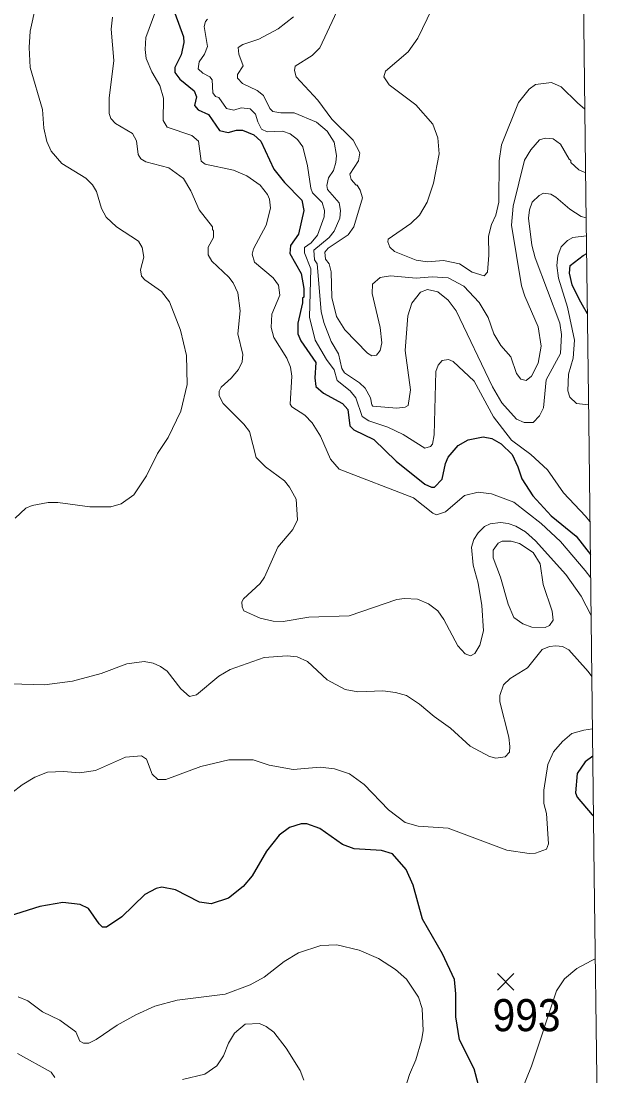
# Model space of a CAD drawing. Extents: x 265 to 291.4, y 7731.5 to 7759.6.
# Drawn here: x 289.948 to 291.417, y 7734.774 to 7737.4 of the extents above; entities that cross this region are included whole.
import ezdxf
from ezdxf.enums import TextEntityAlignment as Align

# ---------------------------------------------------------------- set-up
doc = ezdxf.new("R2010")
doc.units = 0
doc.header["$LTSCALE"] = 0.032
for name, color, linetype, lineweight in [('1', 7, 'Continuous', 25), ('2', 7, 'Continuous', 13), ('21', 7, 'Continuous', 25), ('61', 7, 'Continuous', 13), ('63', 7, 'Continuous', 25)]:
    doc.layers.add(name, color=color, linetype=linetype, lineweight=lineweight)

msp = doc.modelspace()

# ---------------------------------------------------------------- linework, layer by layer
at = {"layer": '1'}
for points in [[(290.3305, 7737.4203), (290.3528, 7737.3615), (290.3536, 7737.3471), (290.3464, 7737.3169), (290.3305, 7737.2851), (290.3305, 7737.2724), (290.3432, 7737.2557), (290.379, 7737.227), (290.3846, 7737.2119), (290.3798, 7737.1904), (290.3894, 7737.1793), (290.4148, 7737.1681), (290.4419, 7737.1283)], [(290.4419, 7737.1283), (290.4634, 7737.1228), (290.4848, 7737.1291), (290.4992, 7737.1291), (290.5278, 7737.1172), (290.5453, 7737.1013), (290.5779, 7737.0321)], [(290.5779, 7737.0321), (290.6041, 7736.9987), (290.6471, 7736.9549), (290.6519, 7736.9287), (290.6391, 7736.8698), (290.6192, 7736.842), (290.6177, 7736.8221), (290.6455, 7736.772), (290.6519, 7736.7346), (290.6519, 7736.7131), (290.6487, 7736.7107), (290.6487, 7736.6988), (290.6375, 7736.6487), (290.6375, 7736.6216), (290.6447, 7736.6042), (290.6821, 7736.5508), (290.6797, 7736.5119), (290.6821, 7736.4904), (290.7012, 7736.4737), (290.7489, 7736.4482), (290.7616, 7736.4331), (290.7672, 7736.3926), (290.7768, 7736.383), (290.8269, 7736.3583), (290.8825, 7736.3051), (290.9534, 7736.2478), (290.9701, 7736.2398), (290.978, 7736.2398), (290.9971, 7736.2597), (291.0051, 7736.2987), (291.0122, 7736.3146), (291.0369, 7736.344), (291.0615, 7736.3575), (291.099, 7736.3655), (291.1204, 7736.3615), (291.1435, 7736.348), (291.1713, 7736.3217), (291.1856, 7736.2907), (291.1952, 7736.2605), (291.223, 7736.2183), (291.2684, 7736.1682), (291.3304, 7736.1181), (291.366, 7736.0723)], [(291.3588, 7736.6717), (291.3462, 7736.6933), (291.3383, 7736.7079), (291.3209, 7736.7442), (291.3137, 7736.7728), (291.3161, 7736.7919), (291.3479, 7736.8165), (291.3569, 7736.8216)], [(291.3721, 7735.5698), (291.3528, 7735.5557), (291.3328, 7735.5271), (291.3288, 7735.4793), (291.3328, 7735.4682), (291.3702, 7735.4244), (291.374, 7735.421)], [(290.6925, 7735.3902), (290.6598, 7735.4014), (290.6455, 7735.4021), (290.6169, 7735.3926), (290.5906, 7735.3735), (290.5596, 7735.3338), (290.5238, 7735.2725)], [(291.087, 7734.7507), (291.0766, 7734.792), (291.0401, 7734.8636), (291.0305, 7734.9209), (291.0313, 7734.9782), (291.0273, 7735.014), (290.9979, 7735.0784), (290.9478, 7735.1643), (290.9247, 7735.2486), (290.9072, 7735.2884), (290.873, 7735.3274), (290.846, 7735.3353), (290.7776, 7735.3393), (290.7489, 7735.3504), (290.6925, 7735.3902)], [(290.5238, 7735.2725), (290.5015, 7735.2455), (290.4642, 7735.2168), (290.4212, 7735.2025), (290.3926, 7735.2065), (290.3329, 7735.2375), (290.2987, 7735.2438), (290.2844, 7735.2407), (290.2565, 7735.2255), (290.1992, 7735.1699), (290.1603, 7735.1444), (290.1507, 7735.1444), (290.142, 7735.1524), (290.1157, 7735.1906), (290.095, 7735.2009), (290.0521, 7735.2057), (289.9948, 7735.1961), (289.8564, 7735.1524)]]:
    msp.add_lwpolyline(points, dxfattribs=at)
at = {"layer": '2'}
for points in [[(291.3545, 7737.023), (291.3375, 7737.0305), (291.3177, 7737.048), (291.3177, 7737.0536), (291.3129, 7737.0568), (291.2914, 7737.0942), (291.2732, 7737.1077), (291.2533, 7737.1093), (291.2389, 7737.1045), (291.2175, 7737.0799), (291.2023, 7737.0544), (291.1737, 7736.9398), (291.1697, 7736.8921), (291.1944, 7736.741), (291.2024, 7736.7155), (291.2358, 7736.6392), (291.2437, 7736.5914), (291.2358, 7736.5485), (291.219, 7736.5167), (291.2063, 7736.5055), (291.1928, 7736.5087), (291.1817, 7736.523), (291.1681, 7736.5644), (291.1427, 7736.593), (291.1252, 7736.6217), (291.1117, 7736.6622), (291.0886, 7736.6996), (291.0512, 7736.7402), (291.0114, 7736.7616), (290.9717, 7736.764), (290.9319, 7736.7601), (290.8683, 7736.7664), (290.8428, 7736.7624), (290.8237, 7736.7458), (290.8221, 7736.7219), (290.8428, 7736.6376), (290.8468, 7736.5994), (290.8428, 7736.5803), (290.8332, 7736.5684), (290.8213, 7736.5668), (290.811, 7736.5739), (290.7545, 7736.632), (290.7338, 7736.6646), (290.7219, 7736.7123), (290.7203, 7736.776), (290.7155, 7736.7959), (290.706, 7736.8078), (290.7044, 7736.8253), (290.7131, 7736.8348), (290.7625, 7736.8682), (290.7768, 7736.8881), (290.7982, 7736.9605), (290.7927, 7736.9796), (290.7855, 7736.9916), (290.7823, 7736.9916), (290.7704, 7737.0059), (290.7672, 7737.0194), (290.7887, 7737.0528), (290.7919, 7737.0727), (290.7752, 7737.1037), (290.7219, 7737.1562), (290.6869, 7737.204), (290.6328, 7737.262), (290.6288, 7737.2771), (290.6304, 7737.2883), (290.6734, 7737.3145), (290.6924, 7737.3336), (290.7465, 7737.4506)], [(289.9845, 7737.4394), (289.9709, 7737.3758), (289.9678, 7737.3344), (289.9709, 7737.2851), (290.0012, 7737.1801), (290.0044, 7737.1339), (290.0123, 7737.1005), (290.0226, 7737.0767), (290.0497, 7737.0456), (290.1094, 7737.009), (290.1261, 7736.9924)], [(290.2836, 7737.4267), (290.2589, 7737.3599), (290.2573, 7737.3296), (290.2597, 7737.3074), (290.2732, 7737.274), (290.2939, 7737.2405), (290.3027, 7737.2087), (290.3019, 7737.153), (290.3122, 7737.1363), (290.3735, 7737.1156), (290.3902, 7737.1013), (290.3965, 7737.052), (290.4061, 7737.044), (290.4769, 7737.0297), (290.5103, 7737.0154), (290.5437, 7736.9923), (290.562, 7736.9685), (290.5668, 7736.9573), (290.5691, 7736.9351), (290.5588, 7736.8921), (290.527, 7736.8333), (290.5238, 7736.8205), (290.5294, 7736.8006), (290.5755, 7736.7616), (290.589, 7736.7426), (290.5922, 7736.7179), (290.5723, 7736.671), (290.5707, 7736.6376), (290.5771, 7736.6129), (290.6097, 7736.5612), (290.6193, 7736.5389), (290.6224, 7736.5167), (290.6185, 7736.4466), (290.6224, 7736.4403), (290.6551, 7736.4196), (290.6726, 7736.4005), (290.694, 7736.3671), (290.7187, 7736.3098), (290.7402, 7736.2844), (290.9255, 7736.2136), (290.9733, 7736.1754), (290.9828, 7736.1714), (291.0051, 7736.1786), (291.0528, 7736.2191), (291.0862, 7736.2279), (291.1196, 7736.2231), (291.1753, 7736.2024), (291.2437, 7736.1499), (291.2914, 7736.1046), (291.3527, 7736.0322), (291.3668, 7736.0141)], [(290.9709, 7737.4299), (290.9359, 7737.3583), (290.912, 7737.3241), (290.8555, 7737.2755), (290.8515, 7737.262), (290.8651, 7737.2421), (290.9311, 7737.192), (290.974, 7737.1435), (290.986, 7737.1101), (290.9892, 7737.0703), (290.9756, 7736.9971), (290.9597, 7736.9494), (290.9406, 7736.9176), (290.9192, 7736.8969), (290.8627, 7736.8571), (290.8619, 7736.8508), (290.8667, 7736.838), (290.8778, 7736.8269), (290.9319, 7736.8054), (290.9605, 7736.8014), (291.0003, 7736.8046), (291.0401, 7736.7959), (291.0719, 7736.7752), (291.1013, 7736.7664), (291.1101, 7736.7752), (291.1133, 7736.8173), (291.1125, 7736.8651), (291.1196, 7736.8937), (291.1308, 7736.9176), (291.1379, 7736.9494), (291.1387, 7737.0528), (291.1443, 7737.0926), (291.1872, 7737.1976), (291.2135, 7737.231), (291.2294, 7737.2429), (291.2692, 7737.2477), (291.293, 7737.2366), (291.3336, 7737.1968), (291.3525, 7737.1809)], [(291.3679, 7735.9205), (291.3432, 7735.9686), (291.305, 7736.0227), (291.2294, 7736.1062), (291.2047, 7736.1284), (291.1801, 7736.1428), (291.161, 7736.1499), (291.1419, 7736.1523), (291.1165, 7736.1491), (291.1021, 7736.142), (291.0862, 7736.126), (291.0759, 7736.1094), (291.0703, 7736.0903), (291.0743, 7736.0457), (291.0862, 7736.0012), (291.0958, 7735.9455), (291.0997, 7735.8819), (291.091, 7735.8469), (291.0782, 7735.8262), (291.0671, 7735.8198), (291.0544, 7735.8246), (291.0361, 7735.8453), (291.0011, 7735.9105), (290.986, 7735.932), (290.9629, 7735.9495), (290.9351, 7735.9614), (290.9033, 7735.963), (290.8842, 7735.9606), (290.7648, 7735.92), (290.6646, 7735.916), (290.601, 7735.9057), (290.5755, 7735.9065), (290.5437, 7735.9137), (290.5031, 7735.932), (290.4983, 7735.9423), (290.4976, 7735.9542), (290.5023, 7735.9622), (290.5437, 7736.0004), (290.554, 7736.0155), (290.5874, 7736.0903), (290.6248, 7736.1348), (290.6368, 7736.1587), (290.6328, 7736.2104), (290.6169, 7736.2398), (290.6041, 7736.2557), (290.5564, 7736.2907), (290.5333, 7736.3138), (290.5166, 7736.3782), (290.5031, 7736.3965), (290.4514, 7736.4482), (290.4411, 7736.4673), (290.4411, 7736.4793), (290.4466, 7736.4888), (290.4713, 7736.5111), (290.4896, 7736.5326), (290.4983, 7736.5517), (290.4999, 7736.5707), (290.488, 7736.6217), (290.4936, 7736.6789), (290.488, 7736.7235), (290.4761, 7736.7489), (290.4657, 7736.7633), (290.4228, 7736.803), (290.414, 7736.8181), (290.414, 7736.8372), (290.4268, 7736.8619), (290.4276, 7736.8786), (290.4244, 7736.8818), (290.4244, 7736.8881), (290.3918, 7736.9303), (290.3711, 7736.978), (290.3528, 7737.0083), (290.3162, 7737.0353), (290.2589, 7737.0504), (290.2462, 7737.0576), (290.2398, 7737.0687), (290.2358, 7737.1021), (290.2255, 7737.1204), (290.1833, 7737.1459), (290.1714, 7737.1578), (290.1674, 7737.1705), (290.1674, 7737.2087), (290.1786, 7737.3026), (290.1722, 7737.3805), (290.1754, 7737.41)], [(291.3651, 7736.1541), (291.3537, 7736.1674), (291.2994, 7736.2255), (291.2596, 7736.2828), (291.2175, 7736.321), (291.1697, 7736.3567), (291.1244, 7736.4148), (291.0767, 7736.5039), (291.0242, 7736.5532), (291.013, 7736.558), (290.9971, 7736.5556), (290.9868, 7736.5437), (290.9812, 7736.5278), (290.9772, 7736.3703), (290.9725, 7736.3472), (290.9677, 7736.3416), (290.9534, 7736.3369), (290.9001, 7736.3711), (290.8619, 7736.3894), (290.8142, 7736.4053), (290.7975, 7736.4156), (290.7815, 7736.4626), (290.768, 7736.4801), (290.7354, 7736.5055), (290.7274, 7736.5318), (290.7084, 7736.558), (290.6805, 7736.6057), (290.6662, 7736.663), (290.6694, 7736.7839), (290.6543, 7736.8237), (290.6543, 7736.8364), (290.6702, 7736.8484), (290.6861, 7736.8675), (290.7028, 7736.9128), (290.7036, 7736.9287), (290.698, 7736.9486), (290.6742, 7736.9725), (290.6694, 7736.9844), (290.6614, 7737.0401), (290.6495, 7737.0878), (290.6368, 7737.1053), (290.6185, 7737.1196), (290.5994, 7737.1268), (290.5612, 7737.1244), (290.5469, 7737.1315), (290.5373, 7737.1499), (290.5318, 7737.1689), (290.5182, 7737.1824), (290.496, 7737.1848), (290.4777, 7737.1785), (290.4594, 7737.1832), (290.4403, 7737.2103), (290.4323, 7737.2127), (290.4252, 7737.2215), (290.4236, 7737.2541), (290.418, 7737.262), (290.4005, 7737.2708), (290.3894, 7737.2819), (290.3918, 7737.2994), (290.4045, 7737.3185), (290.4124, 7737.3376), (290.4037, 7737.3869), (290.4069, 7737.3996), (290.4124, 7737.4052)], [(290.6264, 7737.4108), (290.5882, 7737.3813), (290.5405, 7737.3559), (290.5007, 7737.3423), (290.4888, 7737.3344), (290.4904, 7737.3185), (290.5015, 7737.2891), (290.4872, 7737.2676), (290.4872, 7737.258), (290.4991, 7737.2453), (290.5357, 7737.2278), (290.5517, 7737.2151), (290.5676, 7737.1825), (290.5747, 7737.1753), (290.5946, 7737.1721), (290.628, 7737.1721), (290.6837, 7737.149)], [(290.6837, 7737.149), (290.7107, 7737.1268), (290.7282, 7737.0989), (290.7338, 7737.0655), (290.7322, 7737.048), (290.7259, 7737.0289), (290.7139, 7737.0099)], [(290.7139, 7737.0099), (290.7099, 7736.9908), (290.7115, 7736.9812), (290.7402, 7736.9478), (290.7434, 7736.9287), (290.7418, 7736.9096), (290.7282, 7736.8778), (290.7155, 7736.8619), (290.6773, 7736.8301), (290.6789, 7736.8062), (290.6853, 7736.7959), (290.6956, 7736.6773), (290.702, 7736.6503), (290.7203, 7736.6026), (290.7386, 7736.5723), (290.7473, 7736.5357), (290.7537, 7736.5246), (290.7911, 7736.4999), (290.8054, 7736.4864), (290.8181, 7736.4626), (290.8213, 7736.4451), (290.8245, 7736.4419), (290.8842, 7736.4371), (290.9049, 7736.4395), (290.912, 7736.4434), (290.9176, 7736.4824), (290.9048, 7736.5803), (290.9112, 7736.667), (290.9215, 7736.698), (290.943, 7736.7259), (290.9605, 7736.7322), (290.986, 7736.7267), (291.0114, 7736.706), (291.0321, 7736.6789), (291.122, 7736.4896), (291.1451, 7736.4498), (291.1817, 7736.4092), (291.2008, 7736.4013), (291.2238, 7736.4013), (291.2397, 7736.418), (291.2493, 7736.4379), (291.2556, 7736.5071), (291.2914, 7736.5731), (291.2938, 7736.6201), (291.2899, 7736.6487), (291.2286, 7736.811), (291.2206, 7736.8428), (291.2119, 7736.9096), (291.2143, 7736.9303), (291.2214, 7736.9494), (291.2382, 7736.9661), (291.2493, 7736.9717), (291.2676, 7736.9693), (291.2803, 7736.9621), (291.3145, 7736.9319), (291.3432, 7736.9136), (291.3558, 7736.9107)], [(290.1261, 7736.9924), (290.1356, 7736.9764), (290.1483, 7736.9335), (290.1595, 7736.912), (290.1857, 7736.8881), (290.2406, 7736.8523), (290.2494, 7736.8364)], [(291.3564, 7736.8655), (291.3225, 7736.8619), (291.309, 7736.8539), (291.293, 7736.8388), (291.2851, 7736.8158), (291.2827, 7736.7919), (291.2867, 7736.7601), (291.3089, 7736.6885), (291.3264, 7736.6057), (291.3233, 7736.5612), (291.3113, 7736.5214), (291.3097, 7736.4801), (291.3145, 7736.4641), (291.3312, 7736.4482), (291.3615, 7736.4452)], [(290.2494, 7736.8364), (290.2533, 7736.8126), (290.2454, 7736.7808), (290.2478, 7736.7656), (290.2565, 7736.7561), (290.2979, 7736.7274), (290.3178, 7736.7012), (290.3448, 7736.6312), (290.3599, 7736.5676), (290.3615, 7736.496), (290.3456, 7736.4291), (290.3146, 7736.3639), (290.2875, 7736.3241), (290.2605, 7736.2685), (290.2287, 7736.2207), (290.1969, 7736.1984), (290.1714, 7736.1913), (290.1189, 7736.1913), (290.0394, 7736.2016), (290.0155, 7736.2016), (289.9757, 7736.1945), (289.9598, 7736.1881), (289.9328, 7736.1626)], [(289.9216, 7735.7506), (290.006, 7735.7482), (290.076, 7735.757), (290.1476, 7735.776), (290.2112, 7735.7999), (290.2541, 7735.8055), (290.2772, 7735.8015), (290.2955, 7735.7935), (290.3114, 7735.7816), (290.3456, 7735.7379), (290.3671, 7735.7188), (290.3846, 7735.7227), (290.4403, 7735.7697), (290.4689, 7735.7856), (290.5532, 7735.8158), (290.6105, 7735.8198), (290.636, 7735.8174), (290.6614, 7735.8063), (290.71, 7735.7601), (290.7553, 7735.7363), (290.7871, 7735.7307), (290.8492, 7735.7331), (290.881, 7735.7291), (290.908, 7735.7211), (290.9406, 7735.6997), (290.9772, 7735.6687), (291.0178, 7735.64), (291.0663, 7735.5947), (291.1149, 7735.5692), (291.1308, 7735.5652), (291.1538, 7735.5684), (291.1642, 7735.5804), (291.1658, 7735.5939), (291.1626, 7735.6178), (291.1403, 7735.7053), (291.1403, 7735.7212), (291.1498, 7735.7482), (291.1666, 7735.7633), (291.2095, 7735.7904), (291.2461, 7735.8357), (291.2644, 7735.8429), (291.2803, 7735.8452), (291.2962, 7735.8429), (291.3121, 7735.8349)], [(291.3121, 7735.8349), (291.3607, 7735.7808), (291.3697, 7735.7684)], [(291.3713, 7735.6384), (291.3498, 7735.6351), (291.3201, 7735.6265), (291.2962, 7735.6066), (291.2739, 7735.5812), (291.2604, 7735.5493), (291.2501, 7735.4857), (291.2501, 7735.4523), (291.2565, 7735.4276), (291.262, 7735.3521), (291.2564, 7735.3385), (291.2294, 7735.329), (291.2135, 7735.3282), (291.1578, 7735.3361), (291.0114, 7735.391), (290.9367, 7735.3958), (290.9049, 7735.4053), (290.8635, 7735.4364), (290.8022, 7735.5), (290.7664, 7735.5263), (290.7283, 7735.539), (290.6933, 7735.543), (290.6256, 7735.5366), (290.566, 7735.5477), (290.5262, 7735.5613), (290.4657, 7735.5613), (290.3957, 7735.5446), (290.3082, 7735.5119), (290.2883, 7735.5119), (290.2748, 7735.5255), (290.2605, 7735.5629), (290.2478, 7735.5708), (290.208, 7735.5676), (290.1332, 7735.5342), (290.0935, 7735.5287), (290.0537, 7735.5318), (290.0139, 7735.5302), (289.9821, 7735.5175), (289.9503, 7735.4984), (289.8994, 7735.4586)], [(290.2812, 7734.9479), (290.3369, 7734.9623), (290.4562, 7734.9774), (290.5182, 7735.0012), (290.5532, 7735.0203), (290.6033, 7735.0593), (290.6392, 7735.0808)], [(290.6392, 7735.0808), (290.6948, 7735.0991), (290.7346, 7735.1007), (290.7903, 7735.0872), (290.838, 7735.0665), (290.881, 7735.0394), (290.908, 7735.0148), (290.9383, 7734.9702), (290.947, 7734.9416), (290.9494, 7734.8859), (290.9454, 7734.862), (290.9311, 7734.8143), (290.9152, 7734.7777), (290.8953, 7734.7141)], [(291.1856, 7734.7141), (291.2191, 7734.7984), (291.2819, 7734.9861), (291.3018, 7735.0156), (291.332, 7735.0418), (291.3678, 7735.0609), (291.3783, 7735.0652)], [(289.9407, 7734.971), (289.9646, 7734.9607), (290.0012, 7734.9336), (290.0441, 7734.9129), (290.0839, 7734.8835), (290.0942, 7734.8605), (290.103, 7734.8557), (290.1165, 7734.8557), (290.1348, 7734.8644), (290.1873, 7734.9002), (290.2335, 7734.9265), (290.2812, 7734.9479)], [(290.6519, 7734.7634), (290.6431, 7734.7873), (290.6081, 7734.843), (290.5771, 7734.8827), (290.5588, 7734.897), (290.5421, 7734.9042), (290.5063, 7734.9026), (290.4793, 7734.8803), (290.4649, 7734.8557), (290.4522, 7734.8239), (290.4355, 7734.7992), (290.4053, 7734.7785), (290.3496, 7734.765)], [(290.0322, 7734.7698), (290.0226, 7734.7833), (289.9391, 7734.8302)]]:
    msp.add_lwpolyline(points, dxfattribs=at)
msp.add_lwpolyline([(291.1236, 7736.064), (291.1236, 7736.0831), (291.1363, 7736.1006), (291.1467, 7736.1054), (291.169, 7736.1054), (291.1896, 7736.0998), (291.2238, 7736.0775), (291.2413, 7736.0489), (291.2485, 7735.998), (291.2708, 7735.9312), (291.2731, 7735.9089), (291.2644, 7735.8954), (291.2533, 7735.8906), (291.2199, 7735.8914), (291.1976, 7735.8993), (291.1753, 7735.9153), (291.161, 7735.9487), (291.1419, 7736.0155)], close=True, dxfattribs=at)
at = {"layer": '21'}
for p, q in [((291.1345, 7735.029), (291.1757, 7734.9878)), ((291.1757, 7735.029), (291.1345, 7734.9878))]:
    msp.add_line(p, q, dxfattribs=at)
at = {"layer": '63', "lineweight": 13}
msp.add_lwpolyline([(291.4172, 7731.8831), (291.4103, 7732.448), (291.4034, 7733.0129), (291.3965, 7733.5778), (291.3896, 7734.1427), (291.3827, 7734.7076), (291.3758, 7735.2725), (291.3689, 7735.8374), (291.362, 7736.4023), (291.3551, 7736.9672), (291.3482, 7737.5321), (291.3413, 7738.097), (291.3345, 7738.6619), (291.3276, 7739.2268), (291.3207, 7739.7916), (291.3138, 7740.3565)], dxfattribs=at)

# ---------------------------------------------------------------- texts
at = {"layer": '61', "width": 0.95}
msp.add_text('993', height=0.08, dxfattribs=at).set_placement((291.207, 7734.8853), align=Align.CENTER)

doc.saveas('drawing.dxf')
